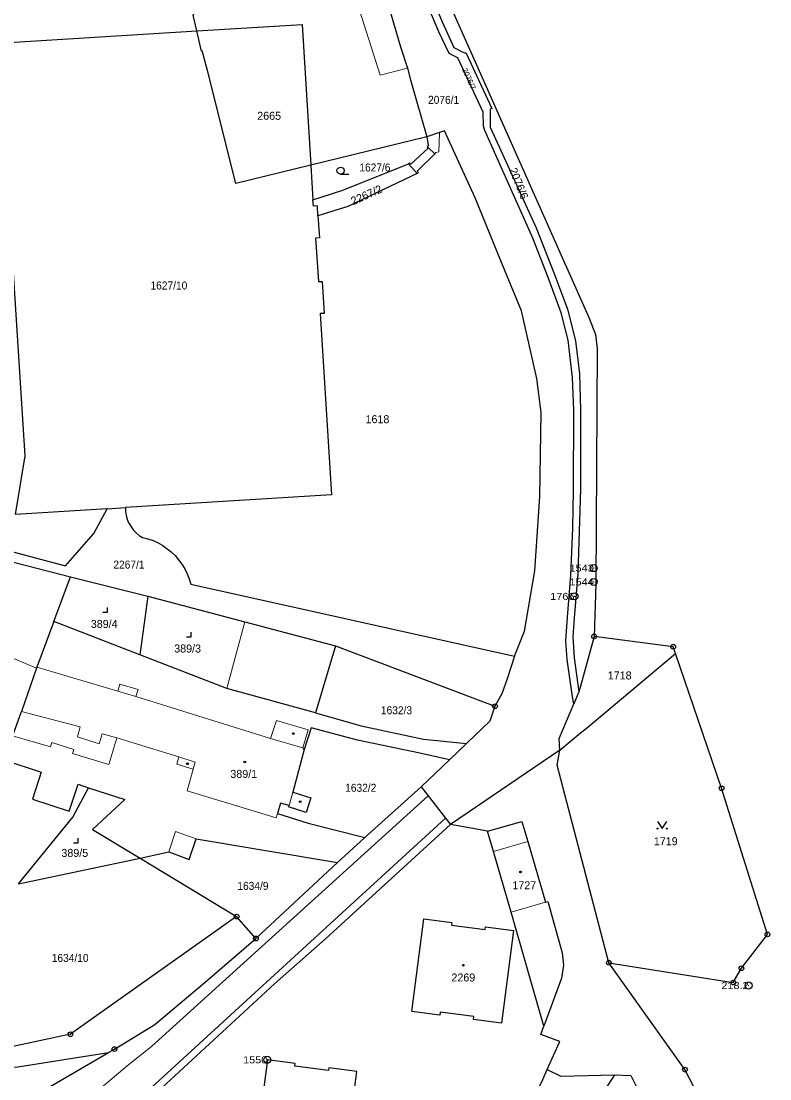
# Model space of a CAD drawing. Extents: x -679733 to -673243, y -1075091 to -1066557.
# Drawn here: x -676842.2 to -676683.3, y -1071746 to -1071521.5 of the extents above; entities that cross this region are included whole.
import ezdxf
from ezdxf.enums import TextEntityAlignment as Align

# ---------------------------------------------------------------- set-up
doc = ezdxf.new("R2010")
doc.units = 0
doc.header["$LTSCALE"] = 0.68
for name, color, linetype, lineweight in [('1', 7, 'Continuous', 25), ('3', 7, 'Continuous', 25), ('4', 7, 'Continuous', 13), ('5', 7, 'Continuous', 25), ('8', 7, 'Continuous', 25)]:
    doc.layers.add(name, color=color, linetype=linetype, lineweight=lineweight)
doc.layers.add('2', color=7, linetype='Continuous')

msp = doc.modelspace()

# ---------------------------------------------------------------- linework, layer by layer
at = {"layer": '1'}
for p, q in [((-676823.98, -1071624.99), (-676820.1, -1071624.75)), ((-676835.31, -1071648.92), (-676831.73, -1071639.47)), ((-676831.73, -1071639.47), (-676815.3, -1071643.54)), ((-676815.3, -1071643.54), (-676817.02, -1071656)), ((-676775.53, -1071654.1), (-676779.72, -1071668.31)), ((-676743.21, -1071693.42), (-676751.12, -1071692.06)), ((-676716.3, -1071745.18), (-676724.98, -1071758.74))]:
    msp.add_line(p, q, dxfattribs=at)
for points in [[(-676775.85, -1071476.13), (-676774.25, -1071482.22), (-676773, -1071486.82), (-676772.46, -1071488.98), (-676771.07, -1071493.58), (-676766.7, -1071509.07), (-676766.37, -1071510.09), (-676765.26, -1071514.71), (-676761.72, -1071526.9), (-676760.25, -1071531.41), (-676759.56, -1071533.91), (-676756.1, -1071546.01)], [(-676804.95, -1071523.55), (-676805.72, -1071520.17), (-676805.55, -1071520.12), (-676808.81, -1071507.1), (-676812.2, -1071493.43)], [(-676762.03, -1071494.13), (-676762.94, -1071495.05), (-676759.5, -1071504.94), (-676755.7, -1071514.74), (-676752.84, -1071521.62), (-676750.39, -1071527.09), (-676748.58, -1071527.96), (-676747.78, -1071528.25), (-676742.3, -1071540.02), (-676742.65, -1071540.18), (-676742.64, -1071543.96), (-676732.93, -1071565.35), (-676728.85, -1071575.59), (-676726.29, -1071582.59), (-676724.59, -1071589.37), (-676723.72, -1071596.33), (-676723.48, -1071603.98), (-676723.51, -1071620.81), (-676724.06, -1071638.73), (-676724.85, -1071648.2), (-676725.15, -1071652.2), (-676724.86, -1071656.66), (-676723.85, -1071663.89)], [(-676762.03, -1071494.13), (-676761.82, -1071494.06), (-676721.65, -1071584.53), (-676720.32, -1071587.99), (-676719.96, -1071590.96), (-676720.27, -1071640.98), (-676720.61, -1071652.09)], [(-676724.92, -1071666.43), (-676725.2, -1071664.96), (-676726.36, -1071656.98), (-676726.63, -1071653.03), (-676726.28, -1071648.03), (-676725.56, -1071639.07), (-676725.16, -1071629.11), (-676724.97, -1071621.12), (-676724.92, -1071604.14), (-676725.18, -1071597.14), (-676726.11, -1071589.18), (-676727.62, -1071583.4), (-676730.34, -1071575.91), (-676733.61, -1071567.54), (-676743.77, -1071544.7), (-676744.08, -1071543.75), (-676744.14, -1071540.79), (-676749.53, -1071529.24), (-676751.38, -1071528.34), (-676753.54, -1071523.73), (-676757.03, -1071515.47)], [(-676848.27, -1071538.81), (-676848.26, -1071534.69), (-676850.48, -1071534.93), (-676850.78, -1071531.64), (-676849.13, -1071531.39), (-676849.43, -1071526.29), (-676804.95, -1071523.55)], [(-676804.95, -1071523.55), (-676782.61, -1071522.17), (-676780.74, -1071552.06)], [(-676780.74, -1071552.06), (-676796.66, -1071555.96), (-676802.65, -1071531.96), (-676803.78, -1071527.76), (-676803.97, -1071527.81), (-676804.95, -1071523.55)], [(-676756.1, -1071546.01), (-676780.74, -1071552.06), (-676780.28, -1071559.38)], [(-676756.1, -1071546.01), (-676755.8, -1071547.88), (-676756.04, -1071548.14), (-676755.78, -1071548.38), (-676759.5, -1071551.83), (-676759.76, -1071551.54), (-676760.02, -1071551.78)], [(-676737.49, -1071656.28), (-676735.4, -1071651.01), (-676733.21, -1071638.19), (-676732.15, -1071622.42), (-676731.82, -1071604.59), (-676732.77, -1071597.33), (-676736.05, -1071582.99), (-676740.39, -1071572.33), (-676745.87, -1071558.96), (-676752.39, -1071544.74), (-676753.4, -1071545.09), (-676756.1, -1071546.01)], [(-676823.98, -1071624.99), (-676843.4, -1071626.2), (-676841.35, -1071613.76), (-676845.62, -1071547.08)], [(-676780.28, -1071559.38), (-676773.95, -1071557.36), (-676760.02, -1071551.78)], [(-676760.02, -1071551.78), (-676758.17, -1071553.81), (-676772.88, -1071560.8), (-676779.22, -1071562.77)], [(-676779.22, -1071562.77), (-676779.35, -1071560.65), (-676780.2, -1071560.73), (-676780.28, -1071559.38)], [(-676779.22, -1071562.77), (-676778.93, -1071567.46), (-676779.75, -1071567.54), (-676779.12, -1071576.73), (-676778.36, -1071576.72), (-676777.93, -1071583.5), (-676778.72, -1071583.53), (-676776.35, -1071622.03), (-676820.1, -1071624.75)], [(-676863.13, -1071629.07), (-676832.82, -1071637.12), (-676830.8, -1071634.82), (-676826.76, -1071630.22), (-676823.98, -1071624.99)], [(-676820.1, -1071624.75), (-676820.075, -1071625.583), (-676819.951, -1071626.408), (-676819.729, -1071627.211), (-676819.413, -1071627.983), (-676819.329, -1071628.149), (-676818.903, -1071628.866), (-676818.394, -1071629.526), (-676817.81, -1071630.121), (-676817.159, -1071630.642), (-676816.45, -1071631.08), (-676815.325, -1071631.375), (-676814.23, -1071631.765), (-676813.173, -1071632.248), (-676812.161, -1071632.821), (-676811.202, -1071633.478), (-676810.397, -1071634.131), (-676809.557, -1071634.935), (-676808.789, -1071635.808), (-676808.099, -1071636.744), (-676807.492, -1071637.735), (-676806.972, -1071638.776), (-676806.544, -1071639.856), (-676806.21, -1071640.97), (-676737.49, -1071656.28)], [(-676863.89, -1071631.17), (-676857.79, -1071632.74), (-676852.95, -1071633.99), (-676831.73, -1071639.47)], [(-676815.3, -1071643.54), (-676794.76, -1071648.99), (-676775.53, -1071654.1), (-676741.65, -1071666.92)], [(-676835.31, -1071648.92), (-676838.88, -1071658.62), (-676838.96, -1071658.81), (-676842.13, -1071668.06), (-676842.31, -1071668.29), (-676844.03, -1071673.2), (-676845.69, -1071678.37), (-676837.96, -1071680.94), (-676839.83, -1071686.66), (-676832, -1071689.21), (-676830.1, -1071683.5), (-676827.9, -1071684.22)], [(-676779.72, -1071668.31), (-676798.58, -1071663.15), (-676817.02, -1071656), (-676835.31, -1071648.92)], [(-676720.61, -1071652.09), (-676723.52, -1071662.65), (-676723.85, -1071663.89), (-676724.92, -1071666.43)], [(-676703.34, -1071655.72), (-676703.82, -1071654.31), (-676720.61, -1071652.09)], [(-676737.49, -1071656.28), (-676739.02, -1071660.92), (-676740.2, -1071664.29), (-676741.65, -1071666.92)], [(-676727.86, -1071676.22), (-676723.53, -1071672.57), (-676722.29, -1071671.62), (-676703.34, -1071655.72)], [(-676717.48, -1071721.4), (-676691.07, -1071725.59), (-676689.34, -1071722.56), (-676683.81, -1071715.39), (-676693.56, -1071684.35), (-676703.34, -1071655.72)], [(-676741.65, -1071666.92), (-676742.71, -1071670.06), (-676747.71, -1071674.82), (-676751.32, -1071678.28), (-676757.29, -1071684.01)], [(-676727.86, -1071676.22), (-676728.03, -1071673.8), (-676724.92, -1071666.43)], [(-676779.72, -1071668.31), (-676770.03, -1071671.12), (-676756.81, -1071673.9), (-676747.71, -1071674.82)], [(-676751.32, -1071678.28), (-676757.61, -1071676.9), (-676770.83, -1071674.11), (-676780.7, -1071671.51), (-676782.12, -1071676.12), (-676784.57, -1071685.17), (-676780.75, -1071686.39), (-676781.7, -1071689.46), (-676785.45, -1071688.3), (-676785.37, -1071688.01), (-676787.16, -1071687.53), (-676787.84, -1071689.7), (-676781.32, -1071691.72), (-676769.24, -1071694.79)], [(-676717.48, -1071721.4), (-676728.46, -1071679.42), (-676727.86, -1071676.22), (-676751.12, -1071692.06)], [(-676842.81, -1071704.63), (-676831.24, -1071690.47), (-676827.9, -1071684.22)], [(-676827.9, -1071684.22), (-676820.2, -1071686.73), (-676827.07, -1071693.13), (-676816.93, -1071699.18)], [(-676757.29, -1071684.01), (-676769.24, -1071694.79), (-676775.1, -1071700.08), (-676792.39, -1071716.24)], [(-676757.29, -1071684.01), (-676755.81, -1071685.95), (-676752.15, -1071690.71), (-676751.12, -1071692.06)], [(-676751.12, -1071692.06), (-676777.6, -1071716.31), (-676788.46, -1071725.85), (-676825.22, -1071759.86)], [(-676743.21, -1071693.42), (-676735.96, -1071691.38), (-676734.71, -1071695.63), (-676730.96, -1071708.53), (-676730.41, -1071708.4), (-676727.39, -1071719.27), (-676727.08, -1071721.92), (-676727.51, -1071724.65), (-676731.25, -1071734.86)], [(-676731.25, -1071734.86), (-676738.24, -1071710.68), (-676741.97, -1071697.76), (-676743.21, -1071693.42)], [(-676816.93, -1071699.18), (-676810.89, -1071697.86), (-676806.57, -1071699.45), (-676805.08, -1071695.07), (-676775.1, -1071700.08)], [(-676842.81, -1071704.63), (-676816.93, -1071699.18), (-676796.48, -1071711.59)], [(-676796.48, -1071711.59), (-676831.76, -1071736.58), (-676856.51, -1071741.89), (-676872.93, -1071742.54)], [(-676823.69, -1071740.46), (-676822.43, -1071739.73), (-676813.82, -1071734.53), (-676808.88, -1071730.32), (-676803.17, -1071725.52), (-676792.39, -1071716.24), (-676796.48, -1071711.59)], [(-676693.21, -1071759.8), (-676701.32, -1071744.09), (-676717.48, -1071721.4)], [(-677018.95, -1071790.41), (-676998.13, -1071764.06), (-676991.09, -1071757.75), (-676980.3, -1071749.81), (-676969.65, -1071744.11), (-676948.02, -1071737.42), (-676927.88, -1071735.23), (-676874.21, -1071743.78), (-676842.93, -1071743.5), (-676823.69, -1071740.46)], [(-676730.54, -1071744.07), (-676727.91, -1071738.12), (-676731.91, -1071736.65), (-676731.25, -1071734.86)], [(-677008.25, -1071788.41), (-676995.25, -1071771.16), (-676987.7, -1071761.27), (-676980.12, -1071752.62), (-676972.27, -1071748.26), (-676964.86, -1071744.84), (-676950.01, -1071743.35), (-676935.78, -1071742.14), (-676921.36, -1071742.37), (-676911.47, -1071742.59), (-676889.65, -1071747.32), (-676853.71, -1071753.48), (-676844.92, -1071752.82), (-676823.69, -1071740.46)], [(-676755.36, -1071799.42), (-676754.79, -1071796.28), (-676754.47, -1071792.26), (-676753.92, -1071788.28), (-676751.72, -1071780.58), (-676748.21, -1071773.29), (-676741.58, -1071763.33), (-676737.2, -1071756.59), (-676733.02, -1071749.38), (-676731.47, -1071746.17), (-676730.54, -1071744.07)], [(-676730.54, -1071744.07), (-676727.64, -1071745.5), (-676716.3, -1071745.18)], [(-676716.3, -1071745.18), (-676712.79, -1071745.31), (-676709.69, -1071751.58)]]:
    msp.add_lwpolyline(points, dxfattribs=at)
for points in [[(-676756.75, -1071712.07), (-676750.8, -1071712.84), (-676750.88, -1071713.44), (-676743.74, -1071714.36), (-676743.67, -1071713.76), (-676737.73, -1071714.53), (-676740.27, -1071734.19), (-676746.21, -1071733.42), (-676746.13, -1071732.82), (-676753.27, -1071731.9), (-676753.35, -1071732.5), (-676759.29, -1071731.73)], [(-676773.55, -1071764.09), (-676771, -1071744.47), (-676776.92, -1071743.7), (-676777, -1071744.29), (-676784.12, -1071743.37), (-676784.04, -1071742.77), (-676789.95, -1071742.01), (-676792.53, -1071761.62), (-676786.59, -1071762.39), (-676786.52, -1071761.79), (-676779.4, -1071762.72), (-676779.47, -1071763.32)]]:
    msp.add_lwpolyline(points, close=True, dxfattribs=at)
at = {"layer": '3'}
msp.add_line((-676774.433, -1071553.95), (-676772.683, -1071553.95), dxfattribs=at)
for points in [[(-676824.871, -1071646.98), (-676823.87, -1071646.98), (-676823.87, -1071645.98)], [(-676807.131, -1071652.18), (-676806.13, -1071652.18), (-676806.13, -1071651.18)], [(-676707.15, -1071691.399), (-676706.15, -1071692.9), (-676705.15, -1071691.399)], [(-676831.141, -1071695.93), (-676830.14, -1071695.93), (-676830.14, -1071694.93)]]:
    msp.add_lwpolyline(points, dxfattribs=at)
for centre, radius in [((-676774.4329, -1071553.1998), 0.75), ((-676707.15, -1071692.8995), 0.1), ((-676705.15, -1071692.8995), 0.1)]:
    msp.add_circle(centre, radius, dxfattribs=at)
at = {"layer": '4'}
for p, q in [((-676766.03, -1071532.96), (-676770.91, -1071517.6)), ((-676760.25, -1071531.41), (-676766.03, -1071532.96)), ((-676753.4, -1071545.09), (-676753.54, -1071549.2)), ((-676754.45, -1071549.61), (-676755.78, -1071548.38)), ((-676754.45, -1071549.61), (-676758.15, -1071553.31)), ((-676754.21, -1071549.35), (-676754.45, -1071549.61)), ((-676753.54, -1071549.2), (-676754.21, -1071549.35)), ((-676758.15, -1071553.31), (-676757.91, -1071553.57)), ((-676757.91, -1071553.57), (-676758.17, -1071553.81)), ((-676798.58, -1071663.15), (-676794.76, -1071648.99)), ((-676845.98, -1071655.89), (-676838.96, -1071658.81)), ((-676821.73, -1071663.74), (-676838.88, -1071658.62)), ((-676821.73, -1071663.74), (-676821.28, -1071662.23)), ((-676821.28, -1071662.23), (-676817.42, -1071663.37)), ((-676817.42, -1071663.37), (-676817.87, -1071664.88)), ((-676821.73, -1071663.74), (-676817.87, -1071664.88)), ((-676817.87, -1071664.88), (-676789.32, -1071673.75)), ((-676842.13, -1071668.06), (-676829.73, -1071671.29)), ((-676789.32, -1071673.75), (-676788.04, -1071669.92)), ((-676788.04, -1071669.92), (-676781.31, -1071671.92)), ((-676829.73, -1071671.29), (-676830.28, -1071673.43)), ((-676781.31, -1071671.92), (-676782.45, -1071675.75)), ((-676844.03, -1071673.2), (-676836.02, -1071675.53)), ((-676836.02, -1071675.53), (-676835.74, -1071674.63)), ((-676835.74, -1071674.63), (-676831.07, -1071676.08)), ((-676830.28, -1071673.43), (-676825.69, -1071674.92)), ((-676825.69, -1071674.92), (-676825.05, -1071672.75)), ((-676825.05, -1071672.75), (-676821.88, -1071673.6)), ((-676823.62, -1071679.28), (-676821.88, -1071673.6)), ((-676821.88, -1071673.6), (-676808.76, -1071677.68)), ((-676782.45, -1071675.75), (-676789.32, -1071673.75)), ((-676831.07, -1071676.08), (-676831.35, -1071676.99)), ((-676831.35, -1071676.99), (-676823.62, -1071679.28)), ((-676782.12, -1071676.12), (-676782.45, -1071675.75)), ((-676809.16, -1071679.21), (-676808.76, -1071677.68)), ((-676805.7, -1071680.3), (-676809.16, -1071679.21)), ((-676808.76, -1071677.68), (-676805.26, -1071678.77)), ((-676805.26, -1071678.77), (-676805.7, -1071680.3)), ((-676805.7, -1071680.3), (-676807.02, -1071684.86)), ((-676814.52, -1071739.14), (-676755.81, -1071685.95)), ((-676807.02, -1071684.86), (-676788.12, -1071690.59)), ((-676785.37, -1071688.01), (-676784.57, -1071685.17)), ((-676788.12, -1071690.59), (-676787.84, -1071689.7)), ((-676752.15, -1071690.71), (-676819.39, -1071752.3)), ((-676810.89, -1071697.86), (-676809.44, -1071693.55)), ((-676809.44, -1071693.55), (-676805.08, -1071695.07)), ((-676741.97, -1071697.76), (-676734.71, -1071695.63)), ((-676738.24, -1071710.68), (-676730.96, -1071708.53)), ((-676819.69, -1071743.29), (-676814.52, -1071739.14)), ((-676829.64, -1071751.64), (-676819.69, -1071743.29))]:
    msp.add_line(p, q, dxfattribs=at)
at = {"layer": '5'}
for centre in [(-676784.4668, -1071672.7292), (-676806.9168, -1071679.1492), (-676794.7568, -1071678.7492), (-676782.9868, -1071687.1792), (-676736.2168, -1071702.1192), (-676748.3568, -1071721.9192)]:
    msp.add_circle(centre, 0.175, dxfattribs=at)
at = {"layer": '8'}
for centre, radius in [((-676720.7, -1071637.5898), 0.75), ((-676720.7, -1071637.5898), 0.03), ((-676720.71, -1071640.5298), 0.75), ((-676720.71, -1071640.5298), 0.03), ((-676724.78, -1071643.5998), 0.75), ((-676724.78, -1071643.5998), 0.03), ((-676720.61, -1071652.0899), 0.5), ((-676720.61, -1071652.0899), 0.0303), ((-676703.82, -1071654.3099), 0.5), ((-676703.82, -1071654.3099), 0.0303), ((-676741.65, -1071666.9199), 0.5), ((-676741.65, -1071666.9199), 0.0303), ((-676693.56, -1071684.3499), 0.5), ((-676693.56, -1071684.3499), 0.0303), ((-676796.48, -1071711.5899), 0.5), ((-676796.48, -1071711.5899), 0.0303), ((-676683.81, -1071715.3899), 0.5), ((-676792.39, -1071716.2399), 0.5), ((-676792.39, -1071716.2399), 0.0303), ((-676683.81, -1071715.3899), 0.0303), ((-676717.48, -1071721.3999), 0.5), ((-676717.48, -1071721.3999), 0.0303), ((-676689.34, -1071722.5599), 0.5), ((-676689.34, -1071722.5599), 0.0303), ((-676691.07, -1071725.5899), 0.5), ((-676691.07, -1071725.5899), 0.0303), ((-676687.82, -1071726.2198), 0.75), ((-676687.82, -1071726.2198), 0.03), ((-676831.76, -1071736.5799), 0.5), ((-676831.76, -1071736.5799), 0.0303), ((-676822.43, -1071739.7299), 0.5), ((-676822.43, -1071739.7299), 0.0303), ((-676789.98, -1071741.9998), 0.75), ((-676789.98, -1071741.9998), 0.03), ((-676701.32, -1071744.0899), 0.5), ((-676701.32, -1071744.0899), 0.0303)]:
    msp.add_circle(centre, radius, dxfattribs=at)

# ---------------------------------------------------------------- texts
at = {"layer": '2'}
for s, height, rotation, p in [('2076/7', 1.14, 294, (-676748.66, -1071531.711)), ('2076/6', 1.7, 292, (-676738.688, -1071553.008)), ('2267/2', 1.7, 24, (-676771.764, -1071560.546))]:
    msp.add_text(s, height=height, rotation=rotation, dxfattribs=at).set_placement(p)
at = {"layer": '2', "width": 0.95}
for s, p in [('2076/1', (-676755.86, -1071539.019)), ('1627/6', (-676770.44, -1071553.38)), ('1627/10', (-676814.76, -1071578.44)), ('2267/1', (-676822.65, -1071637.7)), ('1632/3', (-676765.86, -1071668.63)), ('1632/2', (-676773.44, -1071685.09)), ('1634/9', (-676796.33, -1071705.92)), ('1634/10', (-676835.72, -1071721.22))]:
    msp.add_text(s, height=1.7, dxfattribs=at).set_placement(p)
at = {"layer": '2'}
for s, p in [('2665', (-676792.11, -1071542.41)), ('1618', (-676769.13, -1071606.83)), ('389/4', (-676827.44, -1071650.3)), ('389/3', (-676809.73, -1071655.519)), ('1718', (-676717.71, -1071661.239)), ('389/1', (-676797.82, -1071682.14)), ('1719', (-676707.93, -1071696.43)), ('389/5', (-676833.68, -1071698.92)), ('1727', (-676737.96, -1071705.79)), ('2269', (-676750.9, -1071725.37))]:
    msp.add_text(s, height=1.7, dxfattribs=at).set_placement(p)
at = {"layer": '8', "width": 1.15}
for s, p in [('1543', (-676720.699, -1071638.34)), ('1544', (-676720.709, -1071641.28)), ('1766', (-676724.779, -1071644.35)), ('218.2', (-676687.819, -1071726.97)), ('1550', (-676789.979, -1071742.75))]:
    msp.add_text(s, height=1.5, dxfattribs=at).set_placement(p, align=Align.RIGHT)

doc.saveas('drawing.dxf')
